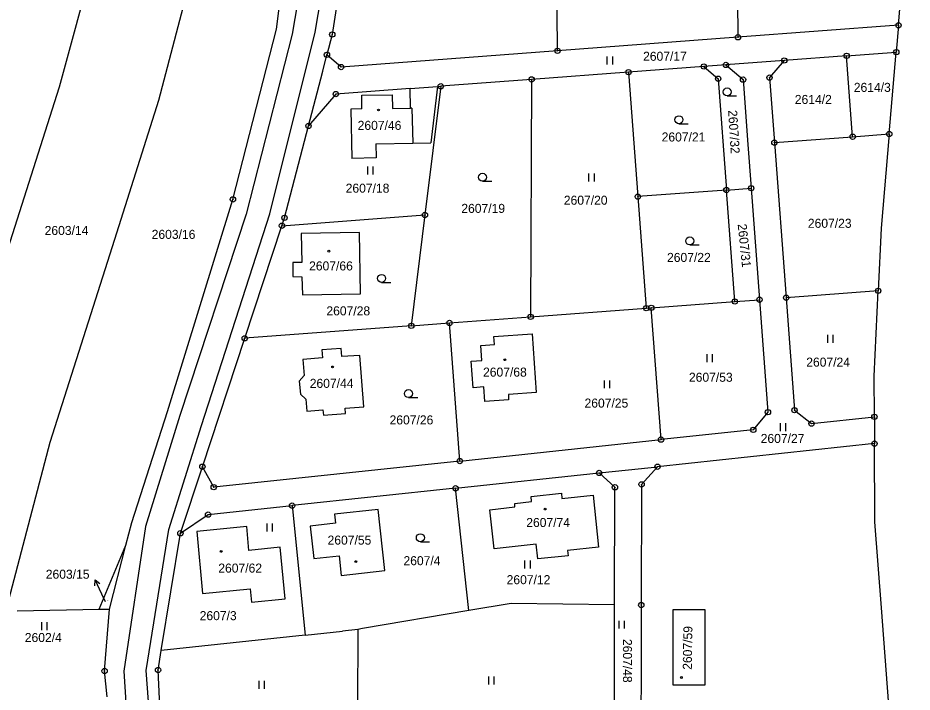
# Model space of a CAD drawing. Extents: x -736345 to -729997, y -1130177 to -1122501.
# Drawn here: x -734138.4 to -733970.3, y -1126244 to -1126117.2 of the extents above; entities that cross this region are included whole.
import ezdxf

# ---------------------------------------------------------------- set-up
doc = ezdxf.new("R2010")
doc.units = 0
for name, color, linetype in [('Vrstva 1', 7, 'Continuous'), ('Vrstva 16', 7, 'Continuous'), ('Vrstva 18', 7, 'Continuous'), ('Vrstva 19', 7, 'Continuous'), ('Vrstva 25', 7, 'Continuous'), ('Vrstva 4', 7, 'Continuous')]:
    doc.layers.add(name, color=color, linetype=linetype)

msp = doc.modelspace()

# ---------------------------------------------------------------- linework, layer by layer
at = {"layer": 'Vrstva 1'}
for points in [[(-734130.55, -1126130.19), (-734117.1, -1126080.68)], [(-734089.79, -1126119.34), (-734085.27, -1126083.22)], [(-733972.9, -1126118.59), (-733970.35, -1126087.52)], [(-734111.88, -1126132.65), (-734100.35, -1126088.67)], [(-734003.32, -1126092.3), (-734003.07, -1126120.85)], [(-734036.98, -1126123.39), (-734037.23, -1126094)], [(-734076.03, -1126099.12), (-734079.3, -1126120.33)], [(-734097.96, -1126151.33), (-734089.79, -1126119.34)], [(-733972.9, -1126118.59), (-734003.07, -1126120.85)], [(-733972.9, -1126118.59), (-733973.32, -1126123.64)], [(-734079.3, -1126120.33), (-734080.29, -1126124.15)], [(-734003.07, -1126120.85), (-734036.98, -1126123.39)], [(-734081.09, -1126127.2), (-734080.29, -1126124.15)], [(-734077.64, -1126126.44), (-734080.29, -1126124.15)], [(-734036.98, -1126123.39), (-734077.64, -1126126.44)], [(-733982.65, -1126124.34), (-733994.37, -1126125.22)], [(-733982.65, -1126124.34), (-733973.32, -1126123.64)], [(-733981.52, -1126139.54), (-733982.65, -1126124.34)], [(-733974.65, -1126139.03), (-733973.32, -1126123.64)], [(-734009.48, -1126126.35), (-734023.63, -1126127.41)], [(-734005.34, -1126126.04), (-734009.48, -1126126.35)], [(-734009.48, -1126126.35), (-734006.8, -1126128.65)], [(-733994.37, -1126125.22), (-734005.34, -1126126.04)], [(-734005.34, -1126126.04), (-734002.12, -1126128.81)], [(-733994.37, -1126125.22), (-733997.14, -1126128.43)], [(-734082.15, -1126131.29), (-734081.09, -1126127.2)], [(-734023.63, -1126127.41), (-734041.85, -1126128.77)], [(-734023.63, -1126127.41), (-734021.88, -1126150.81)], [(-734041.85, -1126128.77), (-734058.91, -1126130.05)], [(-734041.85, -1126128.77), (-734042.03, -1126173.4)], [(-734006.8, -1126128.65), (-734005.24, -1126149.57)], [(-734002.12, -1126128.81), (-734001.2, -1126141.02)], [(-733997.14, -1126128.43), (-733996.22, -1126140.65)], [(-734145.14, -1126175.85), (-734130.55, -1126130.19)], [(-734083.77, -1126137.51), (-734082.15, -1126131.29)], [(-734078.62, -1126131.53), (-734083.77, -1126137.51)], [(-734064.69, -1126130.45), (-734078.62, -1126131.53)], [(-734073.76, -1126131.76), (-734068.03, -1126131.67)], [(-734068.03, -1126131.67), (-734067.99, -1126134.21)], [(-734064.69, -1126130.45), (-734059.5, -1126130.09)], [(-734064.62, -1126134.16), (-734064.69, -1126130.45)], [(-734058.91, -1126130.05), (-734061.89, -1126154.26)], [(-734059.5, -1126130.09), (-734060.79, -1126140.72)], [(-734059.5, -1126130.09), (-734058.91, -1126130.05)], [(-734120.17, -1126158.79), (-734111.88, -1126132.65)], [(-734073.72, -1126134.3), (-734073.76, -1126131.76)], [(-734073.72, -1126134.3), (-734075.82, -1126134.34)], [(-734075.82, -1126134.34), (-734075.64, -1126143.62)], [(-734067.99, -1126134.21), (-734064.62, -1126134.16)], [(-734088.27, -1126154.8), (-734083.77, -1126137.51)], [(-733996.22, -1126140.65), (-733981.52, -1126139.54)], [(-733981.52, -1126139.54), (-733974.65, -1126139.03)], [(-733974.65, -1126139.03), (-733976.18, -1126156.74)], [(-734071.09, -1126140.87), (-734064.18, -1126140.76)], [(-734071.09, -1126140.87), (-734071.04, -1126143.53)], [(-734064.18, -1126140.76), (-734060.79, -1126140.72)], [(-734001.2, -1126141.02), (-734000.59, -1126149.22)], [(-733996.22, -1126140.65), (-733994.02, -1126169.81)], [(-734071.04, -1126143.53), (-734075.64, -1126143.62)], [(-734005.24, -1126149.57), (-734021.88, -1126150.81)], [(-734005.24, -1126149.57), (-734000.59, -1126149.22)], [(-734003.66, -1126170.53), (-734005.24, -1126149.57)], [(-734000.59, -1126149.22), (-733999.02, -1126170.18)], [(-734110.27, -1126191.19), (-734097.96, -1126151.33)], [(-734021.88, -1126150.81), (-734020.31, -1126171.78)], [(-734088.76, -1126156.27), (-734061.89, -1126154.26)], [(-734088.76, -1126156.27), (-734088.27, -1126154.8)], [(-734061.89, -1126154.26), (-734064.46, -1126175.09)], [(-734095.74, -1126177.43), (-734088.76, -1126156.27)], [(-733976.18, -1126156.74), (-733976.72, -1126168.51)], [(-734074.16, -1126157.53), (-734085.12, -1126157.71)], [(-734085.12, -1126157.71), (-734085.03, -1126163.2)], [(-734074.01, -1126169.06), (-734074.16, -1126157.53)], [(-734132.28, -1126196.96), (-734120.17, -1126158.79)], [(-734085.03, -1126163.2), (-734086.72, -1126163.22)], [(-734086.72, -1126163.22), (-734086.7, -1126165.85)], [(-734086.7, -1126165.85), (-734084.99, -1126165.87)], [(-734084.99, -1126165.87), (-734084.91, -1126169.25)], [(-733976.72, -1126168.51), (-733994.02, -1126169.81)], [(-733977.45, -1126184.59), (-733976.72, -1126168.51)], [(-734084.91, -1126169.25), (-734074.01, -1126169.06)], [(-734003.66, -1126170.53), (-733999.02, -1126170.18)], [(-733999.02, -1126170.18), (-733997.43, -1126191.33)], [(-733994.02, -1126169.81), (-733992.45, -1126190.95)], [(-734042.03, -1126173.4), (-734020.31, -1126171.78)], [(-734020.31, -1126171.78), (-734019.37, -1126171.71)], [(-734019.37, -1126171.71), (-734003.66, -1126170.53)], [(-734017.53, -1126196.49), (-734019.37, -1126171.71)], [(-734057.27, -1126174.55), (-734042.03, -1126173.4)], [(-734064.46, -1126175.09), (-734095.74, -1126177.43)], [(-734064.46, -1126175.09), (-734057.27, -1126174.55)], [(-734055.33, -1126200.51), (-734057.27, -1126174.55)], [(-734048.94, -1126177.12), (-734041.74, -1126176.63)], [(-734041.74, -1126176.63), (-734040.99, -1126187.64)], [(-734103.71, -1126201.59), (-734095.74, -1126177.43)], [(-734051.38, -1126178.8), (-734048.84, -1126178.63)], [(-734048.84, -1126178.63), (-734048.94, -1126177.12)], [(-734077.64, -1126179.36), (-734081.23, -1126179.62)], [(-734081.23, -1126179.62), (-734081.14, -1126181.12)], [(-734077.48, -1126180.89), (-734077.64, -1126179.36)], [(-734051.19, -1126181.59), (-734051.38, -1126178.8)], [(-734081.14, -1126181.12), (-734084.8, -1126181.43)], [(-734084.8, -1126181.43), (-734084.6, -1126184.41)], [(-734074.09, -1126180.65), (-734077.48, -1126180.89)], [(-734073.39, -1126190.34), (-734074.09, -1126180.65)], [(-734053.2, -1126181.73), (-734051.19, -1126181.59)], [(-734052.83, -1126186.75), (-734053.2, -1126181.73)], [(-734084.6, -1126184.41), (-734085.5, -1126185.49)], [(-733977.43, -1126192.21), (-733977.45, -1126184.59)], [(-734085.5, -1126185.49), (-734085.28, -1126187.95)], [(-734050.83, -1126186.59), (-734052.83, -1126186.75)], [(-734050.62, -1126189.32), (-734050.83, -1126186.59)], [(-734085.28, -1126187.95), (-734084.24, -1126188.88)], [(-734040.99, -1126187.64), (-734046.21, -1126187.99)], [(-734046.21, -1126187.99), (-734046.16, -1126188.98)], [(-734084.24, -1126188.88), (-734084.05, -1126191.14)], [(-734076.88, -1126190.59), (-734073.39, -1126190.34)], [(-734046.16, -1126188.98), (-734050.62, -1126189.32)], [(-734116.96, -1126212.06), (-734110.27, -1126191.19)], [(-734084.05, -1126191.14), (-734081.04, -1126190.9)], [(-734081.04, -1126190.9), (-734080.95, -1126191.88)], [(-734080.95, -1126191.88), (-734076.82, -1126191.59)], [(-734076.82, -1126191.59), (-734076.88, -1126190.59)], [(-733997.43, -1126191.33), (-734000.19, -1126194.64)], [(-733992.45, -1126190.95), (-733989.26, -1126193.47)], [(-733989.26, -1126193.47), (-733977.43, -1126192.21)], [(-733977.43, -1126192.21), (-733977.41, -1126197.24)], [(-734000.19, -1126194.64), (-734017.53, -1126196.49)], [(-734140.77, -1126229.21), (-734132.28, -1126196.96)], [(-734055.33, -1126200.51), (-734017.53, -1126196.49)], [(-733977.41, -1126197.24), (-734018.19, -1126201.59)], [(-733977.37, -1126211.95), (-733977.41, -1126197.24)], [(-734055.33, -1126200.51), (-734101.57, -1126205.43)], [(-734107.84, -1126214.09), (-734103.71, -1126201.59)], [(-734101.57, -1126205.43), (-734103.71, -1126201.59)], [(-734029.15, -1126202.75), (-734023.67, -1126202.17)], [(-734023.67, -1126202.17), (-734018.19, -1126201.59)], [(-734018.19, -1126201.59), (-734021.18, -1126204.9)], [(-734056.13, -1126205.63), (-734029.15, -1126202.75)], [(-734026.18, -1126205.44), (-734029.15, -1126202.75)], [(-734026.24, -1126227.53), (-734026.18, -1126205.44)], [(-734021.18, -1126204.9), (-734021.24, -1126227.59)], [(-734056.13, -1126205.63), (-734086.85, -1126208.9)], [(-734053.67, -1126228.63), (-734056.13, -1126205.63)], [(-734041.94, -1126207.16), (-734036.22, -1126206.56)], [(-734041.87, -1126208.14), (-734041.94, -1126207.16)], [(-734036.22, -1126206.56), (-734036.14, -1126207.58)], [(-734036.14, -1126207.58), (-734030.28, -1126206.95)], [(-734030.28, -1126206.95), (-734029.29, -1126216.7)], [(-734102.63, -1126210.58), (-734086.85, -1126208.9)], [(-734086.85, -1126208.9), (-734084.41, -1126233.23)], [(-734045, -1126208.49), (-734041.87, -1126208.14)], [(-734044.97, -1126209.13), (-734045, -1126208.49)], [(-734107.84, -1126214.09), (-734102.63, -1126210.58)], [(-734070.65, -1126209.65), (-734078.85, -1126210.53)], [(-734078.85, -1126210.53), (-734078.67, -1126212.22)], [(-734069.42, -1126221.1), (-734070.65, -1126209.65)], [(-734049.69, -1126209.66), (-734044.97, -1126209.13)], [(-734048.88, -1126216.99), (-734049.69, -1126209.66)], [(-734118.06, -1126216.32), (-734116.96, -1126212.06)], [(-734078.67, -1126212.22), (-734083.45, -1126212.73)], [(-733976.13, -1126228.08), (-733977.37, -1126211.95)], [(-734095.35, -1126212.8), (-734104.76, -1126213.73)], [(-734104.76, -1126213.73), (-734103.65, -1126225.4)], [(-734094.96, -1126217.32), (-734095.35, -1126212.8)], [(-734083.45, -1126212.73), (-734082.79, -1126218.85)], [(-734111.43, -1126236.16), (-734107.84, -1126214.09)], [(-734123.12, -1126228.38), (-734118.06, -1126216.32)], [(-734121.15, -1126228.35), (-734118.06, -1126216.32)], [(-734089.07, -1126216.72), (-734094.96, -1126217.32)], [(-734088.17, -1126226.45), (-734089.07, -1126216.72)], [(-734040.98, -1126216.15), (-734048.88, -1126216.99)], [(-734040.68, -1126218.92), (-734040.98, -1126216.15)], [(-734029.29, -1126216.7), (-734035.11, -1126217.32)], [(-734035.11, -1126217.32), (-734035, -1126218.32)], [(-734082.79, -1126218.85), (-734078.01, -1126218.32)], [(-734078.01, -1126218.32), (-734077.62, -1126222.03)], [(-734035, -1126218.32), (-734040.68, -1126218.92)], [(-734077.62, -1126222.03), (-734069.42, -1126221.1)], [(-734103.65, -1126225.4), (-734094.7, -1126224.57)], [(-734094.7, -1126224.57), (-734094.49, -1126227.06)], [(-734094.49, -1126227.06), (-734088.17, -1126226.45)], [(-734045.7, -1126227.28), (-734053.67, -1126228.63)], [(-734026.24, -1126227.53), (-734045.7, -1126227.28)], [(-734138.5, -1126228.65), (-734123.12, -1126228.38)], [(-734123.12, -1126228.38), (-734121.15, -1126228.35)], [(-734122.08, -1126239.98), (-734121.15, -1126228.35)], [(-734053.67, -1126228.63), (-734073.59, -1126232.01)], [(-734026.25, -1126231.41), (-734026.24, -1126227.53)], [(-734021.24, -1126227.59), (-734021.33, -1126261.33)], [(-734009.23, -1126228.49), (-734015.33, -1126228.49)], [(-734015.33, -1126228.49), (-734015.33, -1126242.58)], [(-734009.23, -1126242.56), (-734009.23, -1126228.49)], [(-733973.58, -1126261.41), (-733976.13, -1126228.08)], [(-734084.41, -1126233.23), (-734077.4, -1126232.48)], [(-734074.5, -1126232.16), (-734077.4, -1126232.48)], [(-734074.5, -1126232.16), (-734074.56, -1126246.58)], [(-734073.59, -1126232.01), (-734074.5, -1126232.16)], [(-734026.33, -1126261.33), (-734026.25, -1126231.41)], [(-734084.41, -1126233.23), (-734111.43, -1126236.16)], [(-734112.02, -1126239.8), (-734111.43, -1126236.16)], [(-734121.58, -1126244.86), (-734122.08, -1126239.98)], [(-734111.51, -1126250.63), (-734112.02, -1126239.8)], [(-734015.33, -1126242.58), (-734009.23, -1126242.56)]]:
    msp.add_lwpolyline(points, dxfattribs=at)
at = {"layer": 'Vrstva 16'}
msp.add_lwpolyline([(-734121.89, -1126226.98), (-734122.58, -1126225.55)], dxfattribs=at)
at = {"layer": 'Vrstva 25'}
for points in [[(-734027.617, -1126125.945), (-734027.617, -1126124.445)], [(-734026.583, -1126125.945), (-734026.583, -1126124.445)], [(-734005.1, -1126131.88), (-734003.35, -1126131.88)], [(-734014.17, -1126137.1), (-734012.42, -1126137.1)], [(-734072.627, -1126146.665), (-734072.627, -1126145.165)], [(-734071.593, -1126146.665), (-734071.593, -1126145.165)], [(-734031.067, -1126147.965), (-734031.067, -1126146.465)], [(-734030.033, -1126147.965), (-734030.033, -1126146.465)], [(-734051.07, -1126147.92), (-734049.32, -1126147.92)], [(-734012.12, -1126159.88), (-734010.37, -1126159.88)], [(-734070.02, -1126166.92), (-734068.27, -1126166.92)], [(-733986.207, -1126178.285), (-733986.207, -1126176.785)], [(-733985.173, -1126178.285), (-733985.173, -1126176.785)], [(-734008.867, -1126181.905), (-734008.867, -1126180.405)], [(-734007.833, -1126181.905), (-734007.833, -1126180.405)], [(-734028.167, -1126186.845), (-734028.167, -1126185.345)], [(-734027.133, -1126186.845), (-734027.133, -1126185.345)], [(-734064.98, -1126188.58), (-734063.23, -1126188.58)], [(-733995.087, -1126194.885), (-733995.087, -1126193.385)], [(-733994.053, -1126194.885), (-733994.053, -1126193.385)], [(-734091.557, -1126213.755), (-734091.557, -1126212.255)], [(-734090.523, -1126213.755), (-734090.523, -1126212.255)], [(-734062.75, -1126215.68), (-734061, -1126215.68)], [(-734043.117, -1126220.695), (-734043.117, -1126219.195)], [(-734042.083, -1126220.695), (-734042.083, -1126219.195)], [(-734123.892, -1126223.961), (-734123.871, -1126222.843), (-734122.989, -1126223.53)], [(-734122.58, -1126225.55), (-734123.871, -1126222.843)], [(-734133.897, -1126232.305), (-734133.897, -1126230.805)], [(-734132.863, -1126232.305), (-734132.863, -1126230.805)], [(-734025.397, -1126232.025), (-734025.397, -1126230.525)], [(-734024.363, -1126232.025), (-734024.363, -1126230.525)], [(-734093.057, -1126243.365), (-734093.057, -1126241.865)], [(-734092.023, -1126243.365), (-734092.023, -1126241.865)], [(-734049.887, -1126242.505), (-734049.887, -1126241.005)], [(-734048.853, -1126242.505), (-734048.853, -1126241.005)]]:
    msp.add_lwpolyline(points, dxfattribs=at)
for centre, radius in [((-733972.9, -1126118.59), 0.5), ((-734079.3, -1126120.33), 0.5), ((-733972.9, -1126118.59), 0.032), ((-734079.3, -1126120.33), 0.032), ((-734003.07, -1126120.85), 0.5), ((-734003.07, -1126120.85), 0.032), ((-734036.98, -1126123.39), 0.5), ((-733973.32, -1126123.64), 0.5), ((-734080.29, -1126124.15), 0.5), ((-734080.29, -1126124.15), 0.032), ((-734036.98, -1126123.39), 0.032), ((-733994.37, -1126125.22), 0.5), ((-733982.65, -1126124.34), 0.5), ((-733982.65, -1126124.34), 0.032), ((-733973.32, -1126123.64), 0.032), ((-734077.64, -1126126.44), 0.5), ((-734077.64, -1126126.44), 0.032), ((-734009.48, -1126126.35), 0.5), ((-734009.48, -1126126.35), 0.032), ((-734005.34, -1126126.04), 0.5), ((-734005.34, -1126126.04), 0.032), ((-733994.37, -1126125.22), 0.032), ((-734041.85, -1126128.77), 0.5), ((-734023.63, -1126127.41), 0.5), ((-734023.63, -1126127.41), 0.032), ((-734006.8, -1126128.65), 0.5), ((-734002.12, -1126128.81), 0.5), ((-733997.14, -1126128.43), 0.5), ((-734058.91, -1126130.05), 0.5), ((-734041.85, -1126128.77), 0.032), ((-734006.8, -1126128.65), 0.032), ((-734002.12, -1126128.81), 0.032), ((-733997.14, -1126128.43), 0.032), ((-734078.62, -1126131.53), 0.5), ((-734078.62, -1126131.53), 0.032), ((-734058.91, -1126130.05), 0.032), ((-734005.1, -1126131.13), 0.75), ((-734070.61, -1126134.52), 0.175), ((-734014.17, -1126136.35), 0.75), ((-734083.77, -1126137.51), 0.5), ((-734083.77, -1126137.51), 0.032), ((-733981.52, -1126139.54), 0.5), ((-733981.52, -1126139.54), 0.032), ((-733974.65, -1126139.03), 0.5), ((-733974.65, -1126139.03), 0.032), ((-733996.22, -1126140.65), 0.5), ((-733996.22, -1126140.65), 0.032), ((-734051.07, -1126147.17), 0.75), ((-734005.24, -1126149.57), 0.5), ((-734005.24, -1126149.57), 0.032), ((-734000.59, -1126149.22), 0.5), ((-734000.59, -1126149.22), 0.032), ((-734097.96, -1126151.33), 0.5), ((-734097.96, -1126151.33), 0.032), ((-734021.88, -1126150.81), 0.5), ((-734021.88, -1126150.81), 0.032), ((-734088.27, -1126154.8), 0.5), ((-734088.27, -1126154.8), 0.032), ((-734061.89, -1126154.26), 0.5), ((-734061.89, -1126154.26), 0.032), ((-734088.76, -1126156.27), 0.5), ((-734088.76, -1126156.27), 0.032), ((-734012.12, -1126159.13), 0.75), ((-734079.93, -1126161.06), 0.175), ((-734070.02, -1126166.17), 0.75), ((-733976.72, -1126168.51), 0.5), ((-733976.72, -1126168.51), 0.032), ((-734003.66, -1126170.53), 0.5), ((-733999.02, -1126170.18), 0.5), ((-733999.02, -1126170.18), 0.032), ((-733994.02, -1126169.81), 0.5), ((-733994.02, -1126169.81), 0.032), ((-734020.31, -1126171.78), 0.5), ((-734020.31, -1126171.78), 0.032), ((-734019.37, -1126171.71), 0.5), ((-734019.37, -1126171.71), 0.032), ((-734003.66, -1126170.53), 0.032), ((-734042.03, -1126173.4), 0.5), ((-734042.03, -1126173.4), 0.032), ((-734064.46, -1126175.09), 0.5), ((-734064.46, -1126175.09), 0.032), ((-734057.27, -1126174.55), 0.5), ((-734057.27, -1126174.55), 0.032), ((-734095.74, -1126177.43), 0.5), ((-734095.74, -1126177.43), 0.032), ((-734046.89, -1126181.46), 0.175), ((-734079.23, -1126182.83), 0.175), ((-734064.98, -1126187.83), 0.75), ((-733992.45, -1126190.95), 0.5), ((-733997.43, -1126191.33), 0.5), ((-733997.43, -1126191.33), 0.032), ((-733992.45, -1126190.95), 0.032), ((-733977.43, -1126192.21), 0.5), ((-733977.43, -1126192.21), 0.032), ((-733989.26, -1126193.47), 0.5), ((-733989.26, -1126193.47), 0.032), ((-734000.19, -1126194.64), 0.5), ((-734000.19, -1126194.64), 0.032), ((-734017.53, -1126196.49), 0.5), ((-734017.53, -1126196.49), 0.032), ((-733977.41, -1126197.24), 0.5), ((-733977.41, -1126197.24), 0.032), ((-734055.33, -1126200.51), 0.5), ((-734055.33, -1126200.51), 0.032), ((-734103.71, -1126201.59), 0.5), ((-734103.71, -1126201.59), 0.032), ((-734029.15, -1126202.75), 0.5), ((-734018.19, -1126201.59), 0.5), ((-734018.19, -1126201.59), 0.032), ((-734029.15, -1126202.75), 0.032), ((-734101.57, -1126205.43), 0.5), ((-734101.57, -1126205.43), 0.032), ((-734056.13, -1126205.63), 0.5), ((-734056.13, -1126205.63), 0.032), ((-734026.18, -1126205.44), 0.5), ((-734026.18, -1126205.44), 0.032), ((-734021.18, -1126204.9), 0.5), ((-734021.18, -1126204.9), 0.032), ((-734086.85, -1126208.9), 0.5), ((-734086.85, -1126208.9), 0.032), ((-734102.63, -1126210.58), 0.5), ((-734102.63, -1126210.58), 0.032), ((-734039.28, -1126209.54), 0.175), ((-734107.84, -1126214.09), 0.5), ((-734107.84, -1126214.09), 0.032), ((-734062.75, -1126214.93), 0.75), ((-734100.16, -1126217.5), 0.175), ((-734074.88, -1126219.43), 0.175), ((-734021.24, -1126227.59), 0.5), ((-734021.24, -1126227.59), 0.032), ((-734122.08, -1126239.98), 0.5), ((-734122.08, -1126239.98), 0.032), ((-734112.02, -1126239.8), 0.5), ((-734112.02, -1126239.8), 0.032), ((-734013.7, -1126241.19), 0.175)]:
    msp.add_circle(centre, radius, dxfattribs=at)
at = {"layer": 'Vrstva 4'}
for points in [[(-734083.27, -1126099.21), (-734086.82, -1126120.25)], [(-734082.49, -1126119.88), (-734079.16, -1126099.91)], [(-734091.05, -1126154.06), (-734082.49, -1126119.88)], [(-734086.82, -1126120.25), (-734095.49, -1126154.08)], [(-734064.32, -1126134.15), (-734064.62, -1126134.16)], [(-734064.32, -1126134.15), (-734064.18, -1126140.76)], [(-734095.49, -1126154.08), (-734107.97, -1126191.94)], [(-734103.87, -1126193.81), (-734091.05, -1126154.06)], [(-734107.97, -1126191.94), (-734114.42, -1126212.83)], [(-734109.99, -1126213.36), (-734103.87, -1126193.81)], [(-734114.42, -1126212.83), (-734118.48, -1126239.99)], [(-734114.26, -1126239.89), (-734109.99, -1126213.36)], [(-734118.48, -1126239.99), (-734117.55, -1126254.72)], [(-734113.21, -1126254.07), (-734114.26, -1126239.89)]]:
    msp.add_lwpolyline(points, dxfattribs=at)

# ---------------------------------------------------------------- texts
at = {"layer": 'Vrstva 16'}
msp.add_text('2603/15', height=1.7, dxfattribs=at).set_placement((-734133.127, -1126222.64))
at = {"layer": 'Vrstva 18'}
for s, height, p in [('2607/17', 1.7, (-734020.9, -1126125.27)), ('2614/3', 1.7, (-733981.31, -1126131.12)), ('2614/2', 1.7, (-733992.39, -1126133.39)), ('2607/21', 1.7, (-734017.41, -1126140.44)), ('2607/18', 1.7, (-734076.78, -1126150.07)), ('2607/20', 1.7, (-734035.79, -1126152.33)), ('2607/19', 1.7, (-734055.05, -1126153.87)), ('2607/23', 1.7, (-733989.94, -1126156.67)), ('2603/14', 1.7, (-734133.34, -1126158.02)), ('2603/16', 1.7, (-734113.23, -1126158.75)), ('2607/22', 1.7, (-734016.4, -1126163.09)), ('2607/28', 1.7, (-734080.4, -1126173.13)), ('2607/24', 1.7, (-733990.24, -1126182.77)), ('2607/53', 1.7, (-734012.28, -1126185.61)), ('2607/25', 1.7, (-734031.9, -1126190.47)), ('2607/26', 1.7, (-734068.53, -1126193.63)), ('2607/27', 1.7, (-733998.8, -1126197.12)), ('2607/4', 1.7, (-734065.92, -1126220.1)), ('2607/12', 1.7, (-734046.54, -1126223.67)), ('2603/15', 0.1, (-734121.69, -1126226.78)), ('2607/3', 1.7, (-734104.21, -1126230.43)), ('2602/4', 1.7, (-734137.07, -1126234.54))]:
    msp.add_text(s, height=height, dxfattribs=at).set_placement(p)
for s, rotation, p in [('2607/32', 273.60217, (-734004.928, -1126134.587)), ('2607/31', 275.90219, (-734003.131, -1126156.008)), ('2607/48', 270.00215, (-734024.681, -1126233.96))]:
    msp.add_text(s, height=1.7, rotation=rotation, dxfattribs=at).set_placement(p)
at = {"layer": 'Vrstva 19'}
for s, p in [('2607/46', (-734074.53, -1126138.26)), ('2607/66', (-734083.65, -1126164.68)), ('2607/68', (-734050.97, -1126184.65)), ('2607/44', (-734083.53, -1126186.76)), ('2607/74', (-734042.848, -1126212.92)), ('2607/55', (-734080.18, -1126216.23)), ('2607/62', (-734100.71, -1126221.49))]:
    msp.add_text(s, height=1.7, dxfattribs=at).set_placement(p)
msp.add_text('2607/59', height=1.7, rotation=89.10071, dxfattribs=at).set_placement((-734011.746, -1126239.767))

doc.saveas('drawing.dxf')
